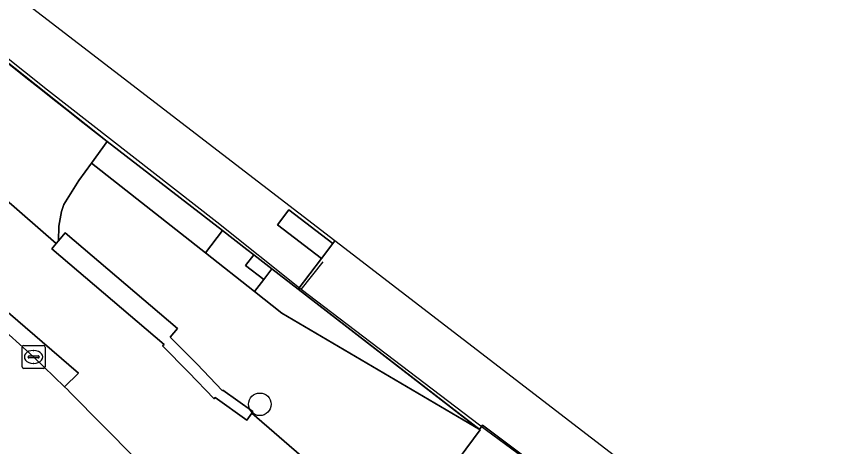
# Model space of a CAD drawing. Extents: x 159716 to 160783, y 383290 to 384031.
# Drawn here: x 160490.01 to 160525.97, y 383807.71 to 383826.34 of the extents above; entities that cross this region are included whole.
import ezdxf

# ---------------------------------------------------------------- set-up
doc = ezdxf.new("R2010")
doc.units = 0
for name, color, linetype in [('IMGEO_Berm_groen', 7, 'Continuous'), ('IMGEO_Boom', 7, 'Continuous'), ('IMGEO_Fietspad_gesloten', 7, 'Continuous'), ('IMGEO_Geluidsscherm', 7, 'Continuous'), ('IMGEO_Grasland_overig', 7, 'Continuous'), ('IMGEO_Groenvoorziening', 7, 'Continuous'), ('IMGEO_Hek', 7, 'Continuous'), ('IMGEO_Kolk', 7, 'Continuous'), ('IMGEO_Muur', 7, 'Continuous'), ('IMGEO_OVBaan_gesloten', 7, 'Continuous'), ('IMGEO_Perron', 7, 'Continuous'), ('IMGEO_Rijbaan_lokaal_gesloten', 7, 'Continuous'), ('IMGEO_Spoorbaan_halfverhard', 7, 'Continuous'), ('IMGEO_Terreindeel_gesloten', 7, 'Continuous'), ('IMGEO_Voetpad_op_trap', 7, 'Continuous'), ('IMGEO_Voetpad_open', 7, 'Continuous')]:
    doc.layers.add(name, color=color, linetype=linetype)

msp = doc.modelspace()

# ---------------------------------------------------------------- linework, layer by layer
at = {"layer": 'IMGEO_Berm_groen'}
msp.add_lwpolyline([(160419.877, 383880.211), (160424.394, 383875.853), (160439.015, 383861.717), (160444.207, 383856.699), (160448.866, 383851.484), (160449.608, 383850.636), (160450.346, 383849.83), (160453.278, 383846.745), (160461.762, 383837.892), (160463.166, 383836.445), (160464.774, 383834.863), (160469.824, 383829.916), (160476.512, 383823.816), (160478.186, 383822.316), (160479.882, 383820.892), (160489.062, 383813.093), (160490.746, 383811.585), (160492.088, 383810.291), (160492.69, 383810.875), (160485.425, 383817.141)], dxfattribs=at)
at = {"layer": 'IMGEO_Boom'}
msp.add_circle((160500.561, 383809.532), 0.489, dxfattribs=at)
at = {"layer": 'IMGEO_Fietspad_gesloten'}
for points in [[(160549.773, 383770.471), (160530.377, 383783.268), (160522.554, 383788.926), (160505.983, 383802.836), (160505.532, 383803.161), (160506.18, 383803.982), (160505.409, 383804.652), (160502.584, 383807.101), (160500.217, 383809.153), (160500.001, 383808.849), (160498.628, 383809.821), (160498.578, 383809.773), (160497.473, 383810.931), (160496.341, 383812.062), (160496.411, 383812.131), (160491.535, 383816.276), (160491.732, 383816.508), (160484.897, 383822.434)], [(160485.425, 383817.141), (160492.69, 383810.875), (160492.088, 383810.291), (160492.211, 383810.168), (160492.333, 383810.045), (160495.166, 383807.186), (160495.277, 383807.26)]]:
    msp.add_lwpolyline(points, dxfattribs=at)
at = {"layer": 'IMGEO_Geluidsscherm'}
for points in [[(160502.356, 383814.501), (160498.702, 383817.429), (160491.344, 383823.145), (160485.487, 383827.819), (160478.435, 383833.615), (160469.946, 383840.757), (160463.446, 383846.335), (160455.836, 383853.122), (160453.27, 383855.51), (160448.97, 383859.365), (160441.485, 383866.329), (160432.781, 383874.71), (160424.316, 383883.125), (160410.483, 383897.493), (160407.783, 383900.461), (160403.8, 383904.674), (160399.592, 383909.351), (160391.667, 383918.267), (160388.002, 383922.479)], [(160572.209, 383767.329), (160566.928, 383770.385), (160562.189, 383773.262), (160554.79, 383777.907), (160544.744, 383784.387), (160538.678, 383788.444), (160528.548, 383795.308), (160519.143, 383801.931), (160514.961, 383805.091), (160515.143, 383805.333), (160512.61, 383807.268), (160512.329, 383806.98), (160510.392, 383808.398), (160502.356, 383814.501), (160503.311, 383815.704)]]:
    msp.add_lwpolyline(points, dxfattribs=at)
at = {"layer": 'IMGEO_Grasland_overig'}
msp.add_lwpolyline([(160509.239, 383802.739), (160512.417, 383806.981), (160510.228, 383808.622), (160510.092, 383808.443), (160510.124, 383808.418), (160507.103, 383804.346)], close=True, dxfattribs=at)
at = {"layer": 'IMGEO_Groenvoorziening'}
for points in [[(160484.897, 383822.434), (160491.732, 383816.508), (160491.826, 383816.619), (160491.841, 383817.256), (160491.954, 383817.886), (160492.057, 383818.187), (160492.707, 383819.239), (160493.254, 383819.989), (160493.933, 383820.92), (160487.687, 383825.872), (160481.494, 383830.889), (160475.354, 383835.971), (160463.236, 383846.327), (160450.691, 383857.548), (160449.937, 383858.246)], [(160507.103, 383804.346), (160510.124, 383808.418), (160501.518, 383813.484), (160500.331, 383814.419), (160498.199, 383816.096), (160493.254, 383819.989), (160492.707, 383819.239), (160492.057, 383818.187), (160491.954, 383817.886), (160491.841, 383817.256), (160491.826, 383816.619), (160492.118, 383816.962), (160496.994, 383812.817), (160496.672, 383812.438), (160497.831, 383811.28), (160498.939, 383810.118), (160498.96, 383810.138), (160500.261, 383809.216), (160500.217, 383809.153), (160502.584, 383807.101)]]:
    msp.add_lwpolyline(points, dxfattribs=at)
msp.add_lwpolyline([(160501.518, 383813.484), (160510.124, 383808.418), (160510.092, 383808.443), (160502.233, 383814.522), (160501.09, 383815.403), (160500.732, 383814.94), (160500.331, 383814.419)], close=True, dxfattribs=at)
at = {"layer": 'IMGEO_Hek'}
for points in [[(160510.124, 383808.418), (160502.233, 383814.522)], [(160505.983, 383802.836), (160507.047, 383804.27), (160510.124, 383808.418)]]:
    msp.add_lwpolyline(points, dxfattribs=at)
at = {"layer": 'IMGEO_Kolk'}
for p, q in [((160490.245, 383811.159), (160490.245, 383812.011)), ((160490.32, 383812.085), (160491.172, 383812.085)), ((160491.246, 383812.011), (160491.246, 383811.159)), ((160490.504, 383811.579), (160490.504, 383811.591)), ((160490.942, 383811.542), (160490.544, 383811.542)), ((160490.547, 383811.628), (160490.945, 383811.628)), ((160490.733, 383811.865), (160490.758, 383811.865)), ((160490.988, 383811.591), (160490.988, 383811.579)), ((160490.756, 383811.305), (160490.731, 383811.305)), ((160491.172, 383811.085), (160490.32, 383811.085))]:
    msp.add_line(p, q, dxfattribs=at)
for points in [[(160490.245, 383811.159), (160490.245, 383812.011)], [(160490.32, 383812.085), (160491.172, 383812.085)], [(160491.246, 383812.011), (160491.246, 383811.159)], [(160491.172, 383811.085), (160490.32, 383811.085)]]:
    msp.add_lwpolyline(points, dxfattribs=at)
for centre, radius, start, end in [((160490.322, 383812.009), 0.0765, 91.552, 178.448), ((160490.322, 383812.009), 0.0765, 91.552, 178.448), ((160491.17, 383812.009), 0.0765, 1.552, 88.448), ((160491.17, 383812.009), 0.0765, 1.552, 88.448), ((160490.544, 383811.588), 0.0403, 85.8775, 175.7526), ((160490.541, 383811.578), 0.0366, 178.938, 274.7102), ((160490.945, 383811.585), 0.043, 264.8664, 352.4533), ((160490.949, 383811.59), 0.0386, 1.7309, 96.639), ((160490.322, 383811.161), 0.0765, 181.552, 268.448), ((160490.322, 383811.161), 0.0765, 181.552, 268.448), ((160491.17, 383811.161), 0.0765, 271.552, 358.448), ((160491.17, 383811.161), 0.0765, 271.552, 358.448)]:
    msp.add_arc(centre, radius, start, end, dxfattribs=at)
for centre, major_axis, ratio, start_param, end_param in [((160490.732, 383811.585), (-0.387, 0.002), 0.722429, 4.712389, 7.853982), ((160490.757, 383811.585), (-0.39, 0.002), 0.717154, 1.570796, 4.712389)]:
    msp.add_ellipse(centre, major_axis=major_axis, ratio=ratio, start_param=start_param, end_param=end_param, dxfattribs=at)
at = {"layer": 'IMGEO_Muur'}
for points in [[(160502.233, 383814.522), (160501.09, 383815.403), (160500.297, 383816.014), (160500, 383816.243), (160498.941, 383817.059), (160493.933, 383820.92)], [(160503.82, 383816.612), (160503.73, 383816.495)], [(160503.236, 383815.852), (160502.233, 383814.522)]]:
    msp.add_lwpolyline(points, dxfattribs=at)
msp.add_lwpolyline([(160491.535, 383816.276), (160496.411, 383812.131), (160496.341, 383812.062), (160497.473, 383810.931), (160498.578, 383809.773), (160498.628, 383809.821), (160500.001, 383808.849), (160500.217, 383809.153), (160500.261, 383809.216), (160498.96, 383810.138), (160498.939, 383810.118), (160497.831, 383811.28), (160496.672, 383812.438), (160496.994, 383812.817), (160492.118, 383816.962), (160491.826, 383816.619), (160491.732, 383816.508)], close=True, dxfattribs=at)
msp.add_arc((160961.941, 384417.623), 758.345, 228.278908, 231.892086, dxfattribs=at)
at = {"layer": 'IMGEO_OVBaan_gesloten'}
msp.add_arc((160256.947, 383556.277), 339.825, 45.23623, 48.68772, dxfattribs=at)
at = {"layer": 'IMGEO_Perron'}
msp.add_lwpolyline([(160577.888, 383766.417), (160517.828, 383805.85), (160503.82, 383816.612), (160503.73, 383816.495), (160503.236, 383815.852), (160502.233, 383814.522), (160510.092, 383808.443), (160510.228, 383808.622), (160512.417, 383806.981), (160514.898, 383805.122), (160515.123, 383804.954), (160520.887, 383801.075), (160542.358, 383786.206), (160559.415, 383775.23)], dxfattribs=at)
at = {"layer": 'IMGEO_Rijbaan_lokaal_gesloten'}
msp.add_lwpolyline([(160525.873, 383781.018), (160519.267, 383786.063), (160517.511, 383787.465), (160510.358, 383793.358), (160504.803, 383798.018), (160499.761, 383802.667), (160495.166, 383807.186), (160492.333, 383810.045), (160492.211, 383810.168), (160492.088, 383810.291), (160490.746, 383811.585), (160489.062, 383813.093)], dxfattribs=at)
msp.add_arc((160256.947, 383556.277), 339.825, 45.23623, 48.68772, dxfattribs=at)
at = {"layer": 'IMGEO_Spoorbaan_halfverhard'}
msp.add_lwpolyline([(160431.407, 383875.842), (160437.764, 383869.67), (160444.192, 383863.572), (160449.937, 383858.246), (160450.691, 383857.548), (160463.236, 383846.327), (160475.354, 383835.971), (160481.494, 383830.889), (160487.687, 383825.872), (160493.933, 383820.92), (160498.941, 383817.059), (160500, 383816.243), (160500.297, 383816.014), (160501.09, 383815.403), (160502.233, 383814.522), (160503.236, 383815.852), (160501.333, 383817.314), (160501.827, 383817.957), (160503.73, 383816.495), (160503.82, 383816.612), (160476.689, 383837.454), (160431.686, 383878.379)], dxfattribs=at)
at = {"layer": 'IMGEO_Terreindeel_gesloten'}
msp.add_lwpolyline([(160500.297, 383816.014), (160499.94, 383815.55), (160500.732, 383814.94), (160501.09, 383815.403)], close=True, dxfattribs=at)
at = {"layer": 'IMGEO_Voetpad_op_trap'}
for points in [[(160493.933, 383820.92), (160493.254, 383819.989), (160498.199, 383816.096), (160498.941, 383817.059)], [(160503.73, 383816.495), (160501.827, 383817.957), (160501.333, 383817.314), (160503.236, 383815.852)]]:
    msp.add_lwpolyline(points, close=True, dxfattribs=at)
at = {"layer": 'IMGEO_Voetpad_open'}
msp.add_lwpolyline([(160498.941, 383817.059), (160498.199, 383816.096), (160500.331, 383814.419), (160500.732, 383814.94), (160499.94, 383815.55), (160500.297, 383816.014), (160500, 383816.243)], close=True, dxfattribs=at)

doc.saveas('drawing.dxf')
